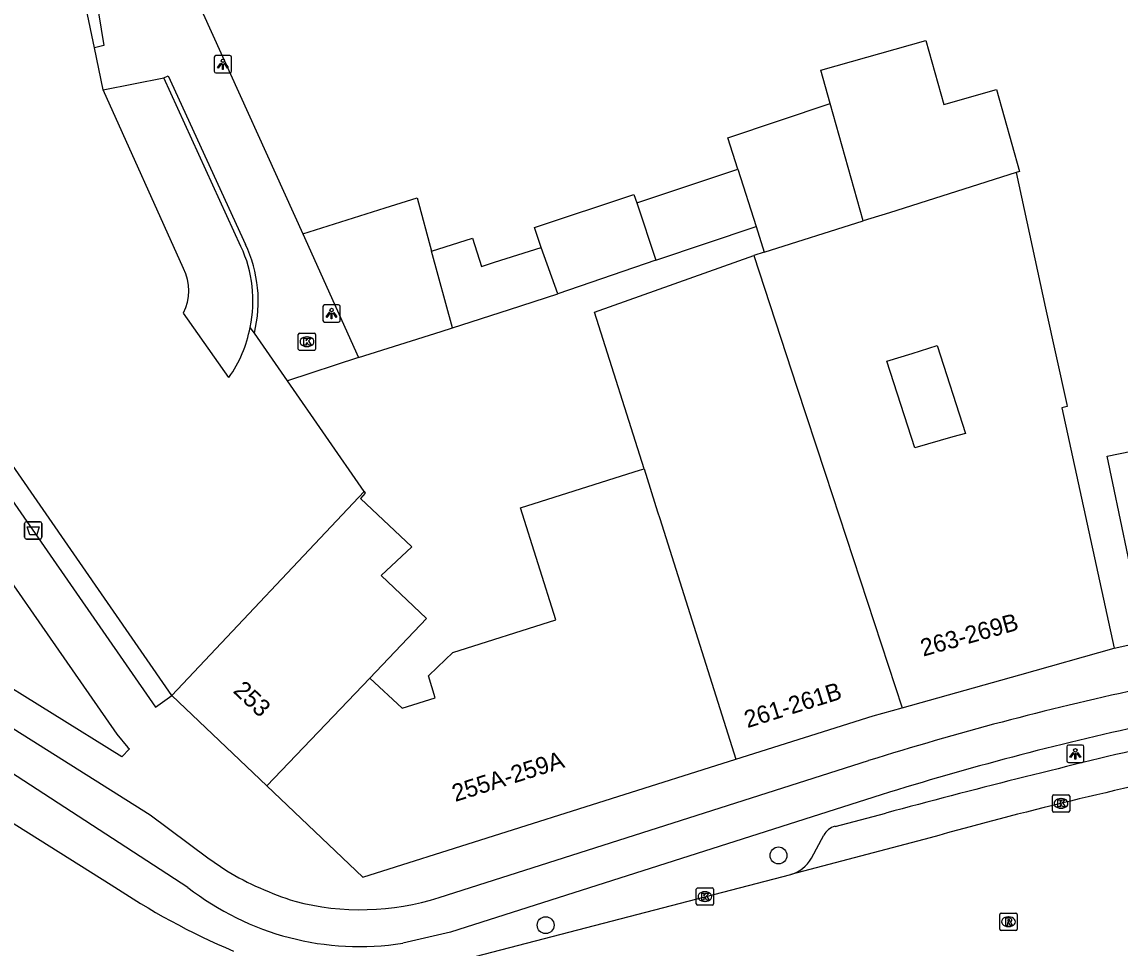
# Model space of a CAD drawing. Extents: x 163010 to 163853, y 382793 to 383982.
# Drawn here: x 163151.3 to 163214.8, y 383604.5 to 383658 of the extents above; entities that cross this region are included whole.
import ezdxf

# ---------------------------------------------------------------- set-up
doc = ezdxf.new("R2010")
doc.units = 0
for name, color, linetype in [('IMGEO_Afvalbak', 7, 'Continuous'), ('IMGEO_Boom', 7, 'Continuous'), ('IMGEO_Fietspad_open', 7, 'Continuous'), ('IMGEO_Kolk', 7, 'Continuous'), ('IMGEO_Lichtpunt', 7, 'Continuous'), ('IMGEO_Muur', 7, 'Continuous'), ('IMGEO_Pand', 7, 'Continuous'), ('IMGEO_Pand_nummerreeks', 7, 'Continuous'), ('IMGEO_Parkeervlak_open', 7, 'Continuous'), ('IMGEO_Rijbaan_lokaal_gesloten', 7, 'Continuous'), ('IMGEO_Rijbaan_lokaal_open', 7, 'Continuous'), ('IMGEO_Rioolput', 7, 'Continuous'), ('IMGEO_Voetpad_open', 7, 'Continuous')]:
    doc.layers.add(name, color=color, linetype=linetype)

msp = doc.modelspace()

# ---------------------------------------------------------------- linework, layer by layer
at = {"layer": 'IMGEO_Afvalbak'}
for p, q in [((163151.49, 383628.244), (163151.49, 383629.044)), ((163151.49, 383629.044), (163151.49, 383628.244)), ((163151.59, 383629.144), (163152.38, 383629.144)), ((163152.38, 383629.144), (163151.59, 383629.144)), ((163152.48, 383629.044), (163152.48, 383628.244)), ((163152.48, 383628.244), (163152.48, 383629.044)), ((163152.38, 383628.144), (163151.59, 383628.144)), ((163151.59, 383628.144), (163152.38, 383628.144))]:
    msp.add_line(p, q, dxfattribs=at)
msp.add_lwpolyline([(163151.633, 383628.858), (163152.337, 383628.858), (163152.188, 383628.388), (163151.782, 383628.388), (163151.633, 383628.858)], dxfattribs=at)
for centre, start, end in [((163151.59, 383629.044), 90, 180), ((163151.59, 383629.044), 90, 180), ((163152.38, 383629.044), 0, 90), ((163152.38, 383629.044), 360, 90), ((163151.59, 383628.244), 180, 270), ((163151.59, 383628.244), 180, 270), ((163152.38, 383628.244), 270, 0), ((163152.38, 383628.244), 270, 0)]:
    msp.add_arc(centre, 0.1, start, end, dxfattribs=at)
at = {"layer": 'IMGEO_Boom'}
for centre in [(163195.065, 383609.85), (163181.604, 383605.819)]:
    msp.add_circle(centre, 0.489, dxfattribs=at)
at = {"layer": 'IMGEO_Fietspad_open'}
for points in [[(163143.332, 383621.912), (163145.864, 383620.317), (163158.75, 383612.198), (163162.071, 383609.708), (163163.169, 383608.952)], [(163160.927, 383608.004), (163147.449, 383616.747), (163147.296, 383616.831), (163147.183, 383616.861)], [(163175.45, 383607.42), (163200.27, 383615.333)], [(163201.007, 383613.354), (163176.109, 383605.421), (163173.344, 383604.78)]]:
    msp.add_lwpolyline(points, dxfattribs=at)
for centre, radius, start, end in [((163253.351, 383445.906), 177.547, 102.21475, 107.39558), ((163253.923, 383443.985), 177.443, 102.25722, 107.35049), ((163173.257, 383626.289), 20.059, 239.80634, 252.13362), ((163170.831, 383620.626), 16.044, 231.87955, 279.01023), ((163170.894, 383621.674), 14.964, 255.3231, 287.72391)]:
    msp.add_arc(centre, radius, start, end, dxfattribs=at)
at = {"layer": 'IMGEO_Kolk'}
for p, q in [((163167.309, 383639.126), (163167.309, 383639.978)), ((163167.384, 383640.052), (163168.236, 383640.052)), ((163167.797, 383639.832), (163167.822, 383639.832)), ((163168.31, 383639.978), (163168.31, 383639.126)), ((163167.82, 383639.272), (163167.795, 383639.272)), ((163168.236, 383639.052), (163167.384, 383639.052)), ((163210.893, 383612.432), (163210.893, 383613.284)), ((163210.968, 383613.358), (163211.82, 383613.358)), ((163211.894, 383613.284), (163211.894, 383612.432)), ((163211.404, 383612.578), (163211.379, 383612.578)), ((163211.381, 383613.138), (163211.406, 383613.138)), ((163211.82, 383612.358), (163210.968, 383612.358)), ((163190.311, 383607.042), (163190.311, 383607.894)), ((163190.386, 383607.968), (163191.238, 383607.968)), ((163190.799, 383607.748), (163190.824, 383607.748)), ((163191.312, 383607.894), (163191.312, 383607.042)), ((163191.238, 383606.968), (163190.386, 383606.968)), ((163190.822, 383607.188), (163190.797, 383607.188))]:
    msp.add_line(p, q, dxfattribs=at)
for points in [[(163167.309, 383639.126), (163167.309, 383639.978)], [(163167.384, 383640.052), (163168.236, 383640.052)], [(163168.31, 383639.978), (163168.31, 383639.126)], [(163167.63, 383639.752), (163167.753, 383639.752), (163167.753, 383639.601), (163167.883, 383639.752), (163168.047, 383639.752), (163167.901, 383639.601), (163168.054, 383639.352), (163167.902, 383639.352), (163167.817, 383639.516), (163167.753, 383639.449), (163167.753, 383639.352), (163167.63, 383639.352), (163167.63, 383639.752)], [(163168.236, 383639.052), (163167.384, 383639.052)], [(163210.893, 383612.432), (163210.893, 383613.284)], [(163210.968, 383613.358), (163211.82, 383613.358)], [(163211.894, 383613.284), (163211.894, 383612.432)], [(163211.214, 383613.058), (163211.337, 383613.058), (163211.337, 383612.907), (163211.467, 383613.058), (163211.631, 383613.058), (163211.485, 383612.907), (163211.638, 383612.658), (163211.486, 383612.658), (163211.401, 383612.822), (163211.337, 383612.755), (163211.337, 383612.658), (163211.214, 383612.658), (163211.214, 383613.058)], [(163211.82, 383612.358), (163210.968, 383612.358)], [(163190.311, 383607.042), (163190.311, 383607.894)], [(163190.386, 383607.968), (163191.238, 383607.968)], [(163190.632, 383607.668), (163190.755, 383607.668), (163190.755, 383607.517), (163190.885, 383607.668), (163191.049, 383607.668), (163190.903, 383607.517), (163191.056, 383607.268), (163190.904, 383607.268), (163190.819, 383607.432), (163190.755, 383607.365), (163190.755, 383607.268), (163190.632, 383607.268), (163190.632, 383607.668)], [(163191.312, 383607.894), (163191.312, 383607.042)], [(163191.238, 383606.968), (163190.386, 383606.968)]]:
    msp.add_lwpolyline(points, dxfattribs=at)
for centre, start, end in [((163167.386, 383639.976), 91.55205, 178.44795), ((163167.386, 383639.976), 91.55205, 178.44795), ((163168.234, 383639.976), 1.55205, 88.44795), ((163168.234, 383639.976), 1.55205, 88.44795), ((163167.386, 383639.128), 181.55205, 268.44795), ((163167.386, 383639.128), 181.55205, 268.44795), ((163168.234, 383639.128), 271.55205, 358.44795), ((163168.234, 383639.128), 271.55205, 358.44795), ((163210.97, 383613.282), 91.55205, 178.44795), ((163210.97, 383613.282), 91.55205, 178.44795), ((163211.818, 383613.282), 1.55205, 88.44795), ((163211.818, 383613.282), 1.55205, 88.44795), ((163210.97, 383612.434), 181.55205, 268.44795), ((163210.97, 383612.434), 181.55205, 268.44795), ((163211.818, 383612.434), 271.55205, 358.44795), ((163211.818, 383612.434), 271.55205, 358.44795), ((163190.388, 383607.892), 91.55205, 178.44795), ((163190.388, 383607.892), 91.55205, 178.44795), ((163191.236, 383607.892), 1.55205, 88.44795), ((163191.236, 383607.892), 1.55205, 88.44795), ((163190.388, 383607.044), 181.55205, 268.44795), ((163190.388, 383607.044), 181.55205, 268.44795), ((163191.236, 383607.044), 271.55205, 358.44795), ((163191.236, 383607.044), 271.55205, 358.44795)]:
    msp.add_arc(centre, 0.0765, start, end, dxfattribs=at)
for centre, major_axis, ratio, start_param, end_param in [((163167.796, 383639.552), (-0.387, 0.002), 0.722429, 4.712389, 7.853982), ((163167.821, 383639.552), (-0.39, 0.002), 0.717154, 1.570796, 4.712389), ((163211.38, 383612.858), (-0.387, 0.002), 0.722429, 4.712389, 7.853982), ((163211.405, 383612.858), (-0.39, 0.002), 0.717154, 1.570796, 4.712389), ((163190.798, 383607.468), (-0.387, 0.002), 0.722429, 4.712389, 7.853982), ((163190.823, 383607.468), (-0.39, 0.002), 0.717154, 1.570796, 4.712389)]:
    msp.add_ellipse(centre, major_axis=major_axis, ratio=ratio, start_param=start_param, end_param=end_param, dxfattribs=at)
at = {"layer": 'IMGEO_Lichtpunt'}
for p, q in [((163162.45, 383655.999), (163162.45, 383655.192)), ((163162.45, 383655.999), (163162.45, 383655.192)), ((163163.352, 383656.094), (163162.544, 383656.094)), ((163163.352, 383656.094), (163162.544, 383656.094)), ((163163.446, 383655.192), (163163.446, 383655.999)), ((163163.446, 383655.192), (163163.446, 383655.999)), ((163162.544, 383655.098), (163163.352, 383655.098)), ((163162.544, 383655.098), (163163.352, 383655.098)), ((163168.731, 383641.587), (163168.731, 383640.78)), ((163168.731, 383641.587), (163168.731, 383640.78)), ((163169.633, 383641.682), (163168.825, 383641.682)), ((163169.633, 383641.682), (163168.825, 383641.682)), ((163169.727, 383640.78), (163169.727, 383641.587)), ((163169.727, 383640.78), (163169.727, 383641.587)), ((163168.825, 383640.686), (163169.633, 383640.686)), ((163168.825, 383640.686), (163169.633, 383640.686)), ((163211.723, 383616.13), (163211.723, 383615.323)), ((163211.723, 383616.13), (163211.723, 383615.323)), ((163212.625, 383616.225), (163211.817, 383616.225)), ((163212.625, 383616.225), (163211.817, 383616.225)), ((163212.719, 383615.323), (163212.719, 383616.13)), ((163212.719, 383615.323), (163212.719, 383616.13)), ((163211.817, 383615.229), (163212.625, 383615.229)), ((163211.817, 383615.229), (163212.625, 383615.229))]:
    msp.add_line(p, q, dxfattribs=at)
for points in [[(163162.824, 383655.663), (163162.863, 383655.635), (163162.675, 383655.373), (163162.637, 383655.4), (163162.824, 383655.663)], [(163162.926, 383655.615), (163162.973, 383655.615), (163162.973, 383655.293), (163162.926, 383655.293), (163162.926, 383655.615)], [(163163.036, 383655.635), (163163.074, 383655.662), (163163.261, 383655.4), (163163.222, 383655.372), (163163.036, 383655.635)], [(163169.105, 383641.251), (163169.144, 383641.223), (163168.956, 383640.961), (163168.918, 383640.988), (163169.105, 383641.251)], [(163169.207, 383641.203), (163169.254, 383641.203), (163169.254, 383640.881), (163169.207, 383640.881), (163169.207, 383641.203)], [(163169.317, 383641.223), (163169.355, 383641.25), (163169.542, 383640.988), (163169.503, 383640.96), (163169.317, 383641.223)], [(163212.097, 383615.794), (163212.136, 383615.766), (163211.948, 383615.504), (163211.91, 383615.531), (163212.097, 383615.794)], [(163212.199, 383615.746), (163212.246, 383615.746), (163212.246, 383615.424), (163212.199, 383615.424), (163212.199, 383615.746)], [(163212.309, 383615.766), (163212.347, 383615.793), (163212.534, 383615.531), (163212.495, 383615.503), (163212.309, 383615.766)]]:
    msp.add_lwpolyline(points, dxfattribs=at)
for centre in [(163162.949, 383655.797), (163169.23, 383641.385), (163212.222, 383615.928)]:
    msp.add_circle(centre, 0.0994, dxfattribs=at)
for centre, start, end in [((163162.544, 383655.999), 90, 180), ((163162.544, 383655.999), 90, 180), ((163163.352, 383655.999), 0, 90), ((163163.352, 383655.999), 0, 90), ((163162.544, 383655.192), 180, 270), ((163162.544, 383655.192), 180, 270), ((163163.352, 383655.192), 270, 0), ((163163.352, 383655.192), 270, 360), ((163168.825, 383641.587), 90, 180), ((163168.825, 383641.587), 90, 180), ((163169.633, 383641.587), 0, 90), ((163169.633, 383641.587), 0, 90), ((163168.825, 383640.78), 180, 270), ((163168.825, 383640.78), 180, 270), ((163169.633, 383640.78), 270, 0), ((163169.633, 383640.78), 270, 360), ((163211.817, 383616.13), 90, 180), ((163211.817, 383616.13), 90, 180), ((163212.625, 383616.13), 0, 90), ((163212.625, 383616.13), 0, 90), ((163211.817, 383615.323), 180, 270), ((163211.817, 383615.323), 180, 270), ((163212.625, 383615.323), 270, 0), ((163212.625, 383615.323), 270, 360)]:
    msp.add_arc(centre, 0.0946, start, end, dxfattribs=at)
at = {"layer": 'IMGEO_Muur'}
for points in [[(163159.537, 383654.808), (163159.783, 383654.93), (163164.253, 383645.18)], [(163163.994, 383645.064), (163159.537, 383654.808)]]:
    msp.add_lwpolyline(points, dxfattribs=at)
for centre, radius, start, end in [((163157.296, 383641.942), 7.39, 347.77007, 24.98813), ((163157.346, 383641.895), 7.648, 346.03013, 25.43307)]:
    msp.add_arc(centre, radius, start, end, dxfattribs=at)
at = {"layer": 'IMGEO_Pand'}
for points in [[(163155.521, 383656.535), (163154.091, 383663.452), (163153.077, 383668.348), (163137.52, 383665.124), (163143.424, 383636.43)], [(163198.048, 383653.316), (163197.503, 383655.256), (163203.577, 383656.964), (163204.615, 383653.272), (163207.659, 383654.128), (163208.99, 383649.391), (163208.793, 383649.329)], [(163156.023, 383654.109), (163155.521, 383656.535)], [(163160.678, 383643.784), (163156.023, 383654.109)], [(163192.711, 383649.533), (163192.137, 383651.346), (163198.048, 383653.316)], [(163199.955, 383646.532), (163198.048, 383653.316)], [(163186.868, 383647.585), (163192.711, 383649.533)], [(163192.711, 383649.533), (163193.764, 383646.205)], [(163208.793, 383649.329), (163201.472, 383647.012), (163200.396, 383646.671), (163199.955, 383646.532)], [(163208.793, 383649.329), (163210.503, 383641.501), (163211.723, 383635.916), (163211.745, 383635.813), (163211.441, 383635.729), (163214.465, 383621.839)], [(163167.561, 383645.782), (163172.328, 383647.292), (163174.18, 383647.878), (163175.016, 383644.78)], [(163181.34, 383645.006), (163180.958, 383646.153), (163186.707, 383648.069), (163186.868, 383647.585)], [(163186.868, 383647.585), (163187.972, 383644.274)], [(163187.972, 383644.274), (163193.764, 383646.205)], [(163193.764, 383646.205), (163194.234, 383644.721)], [(163194.234, 383644.721), (163199.955, 383646.532)], [(163167.561, 383645.782), (163170.792, 383638.638)], [(163175.016, 383644.78), (163177.382, 383645.538), (163177.904, 383643.906), (163178.645, 383644.143), (163181.34, 383645.006)], [(163182.3, 383642.317), (163181.34, 383645.006)], [(163176.211, 383640.354), (163175.016, 383644.78)], [(163187.972, 383644.274), (163182.3, 383642.317)], [(163187.29, 383632.204), (163184.426, 383641.263), (163193.631, 383644.53)], [(163194.234, 383644.721), (163193.631, 383644.53)], [(163193.631, 383644.53), (163196.121, 383636.932), (163197.755, 383631.946), (163202.202, 383618.377)], [(163176.211, 383640.354), (163179.516, 383641.42), (163182.3, 383642.317)], [(163163.296, 383637.485), (163160.681, 383641.212)], [(163164.768, 383640.049), (163164.518, 383640.377)], [(163166.676, 383637.295), (163164.768, 383640.049)], [(163170.792, 383638.638), (163175.559, 383640.148), (163176.211, 383640.354)], [(163205.135, 383634.044), (163202.934, 383633.418), (163201.328, 383638.433), (163202.783, 383638.879), (163204.238, 383639.324), (163205.865, 383634.251), (163205.135, 383634.044)], [(163171.109, 383630.894), (163166.676, 383637.295)], [(163216.286, 383622.242), (163215.266, 383627.137), (163214.384, 383631.368), (163214.059, 383632.925), (163216.962, 383633.53), (163216.363, 383636.404), (163219.737, 383637.108), (163220.669, 383632.639), (163220.469, 383632.598), (163221.343, 383628.404), (163222.364, 383623.509)], [(163159.989, 383619.101), (163148.814, 383635.232)], [(163171.436, 383620.103), (163173.315, 383618.362), (163175.228, 383618.967), (163174.828, 383620.23), (163175.357, 383620.742), (163176.234, 383621.592), (163182.192, 383623.475), (163181.168, 383626.715), (163180.146, 383629.947), (163186.358, 383631.91), (163187.028, 383632.122), (163187.29, 383632.204)], [(163187.29, 383632.204), (163188.077, 383629.713), (163188.197, 383629.334), (163192.599, 383615.406)], [(163159.989, 383619.101), (163171.109, 383630.894)], [(163171.109, 383630.894), (163171.178, 383630.794), (163170.901, 383630.487), (163173.872, 383627.689), (163172.107, 383626.027), (163174.716, 383623.541), (163171.436, 383620.103)], [(163202.202, 383618.377), (163209.017, 383620.301), (163214.465, 383621.839)], [(163165.49, 383613.872), (163171.436, 383620.103)], [(163159.989, 383619.101), (163165.49, 383613.872)], [(163192.599, 383615.406), (163200.537, 383617.916), (163202.202, 383618.377)], [(163165.49, 383613.872), (163171.045, 383608.592), (163192.599, 383615.406)]]:
    msp.add_lwpolyline(points, dxfattribs=at)
for centre, radius, start, end in [((163158.059, 383642.495), 2.919, 333.93125, 26.20241), ((163157.409, 383641.677), 7.227, 324.54904, 349.63847)]:
    msp.add_arc(centre, radius, start, end, dxfattribs=at)
at = {"layer": 'IMGEO_Parkeervlak_open'}
for points in [[(163198.332, 383611.532), (163201.262, 383612.3)], [(163196.967, 383609.692), (163197.686, 383611.025)]]:
    msp.add_lwpolyline(points, dxfattribs=at)
for centre, radius, start, end in [((163331.168, 383128.516), 500.921, 103.2369, 105.03055), ((163198.589, 383610.54), 1.025, 104.51451, 151.73724), ((163195.194, 383610.7), 2.039, 286.34098, 330.38175)]:
    msp.add_arc(centre, radius, start, end, dxfattribs=at)
at = {"layer": 'IMGEO_Rijbaan_lokaal_gesloten'}
for points in [[(163147.194, 383613.973), (163147.428, 383613.827), (163156.493, 383608.158)], [(163203.823, 383610.87), (163195.768, 383608.743)], [(163176.564, 383603.756), (163195.768, 383608.743)]]:
    msp.add_lwpolyline(points, dxfattribs=at)
for centre, radius, start, end in [((163270.746, 383371.262), 248.779, 101.74148, 105.60526), ((163179.622, 383642.318), 41.253, 235.89859, 247.0919)]:
    msp.add_arc(centre, radius, start, end, dxfattribs=at)
at = {"layer": 'IMGEO_Rijbaan_lokaal_open'}
for points in [[(163157.761, 383673.548), (163161.815, 383658.517), (163167.561, 383645.782)], [(163153.823, 383669.608), (163154.631, 383665.551), (163156.064, 383656.685), (163155.521, 383656.535)], [(163156.023, 383654.109), (163159.537, 383654.808)], [(163170.792, 383638.638), (163166.676, 383637.295)]]:
    msp.add_lwpolyline(points, dxfattribs=at)
at = {"layer": 'IMGEO_Rioolput'}
for p, q in [((163207.854, 383605.59), (163207.854, 383606.442)), ((163207.929, 383606.516), (163208.781, 383606.516)), ((163208.342, 383606.296), (163208.367, 383606.296)), ((163208.855, 383606.442), (163208.855, 383605.59)), ((163208.365, 383605.736), (163208.34, 383605.736)), ((163208.781, 383605.516), (163207.929, 383605.516))]:
    msp.add_line(p, q, dxfattribs=at)
for points in [[(163207.854, 383605.59), (163207.854, 383606.442)], [(163207.929, 383606.516), (163208.781, 383606.516)], [(163208.443, 383606.214), (163208.191, 383606.216), (163208.191, 383605.816)], [(163208.855, 383606.442), (163208.855, 383605.59)], [(163208.191, 383605.816), (163208.315, 383605.816), (163208.315, 383605.978), (163208.326, 383605.978)], [(163208.369, 383606.135), (163208.315, 383606.135), (163208.315, 383606.054)], [(163208.315, 383606.054), (163208.367, 383606.054)], [(163208.373, 383605.949), (163208.444, 383605.816), (163208.584, 383605.816), (163208.519, 383605.942)], [(163208.781, 383605.516), (163207.929, 383605.516)]]:
    msp.add_lwpolyline(points, dxfattribs=at)
for centre, radius, start, end in [((163207.931, 383606.44), 0.0765, 91.55205, 178.44795), ((163207.931, 383606.44), 0.0765, 91.55205, 178.44795), ((163208.442, 383606.104), 0.109, 350.36119, 89.41601), ((163208.779, 383606.44), 0.0765, 1.55205, 88.44795), ((163208.779, 383606.44), 0.0765, 1.55205, 88.44795), ((163207.931, 383605.592), 0.0765, 181.55205, 268.44795), ((163207.931, 383605.592), 0.0765, 181.55205, 268.44795), ((163208.325, 383605.925), 0.0533, 26.02933, 88.69889), ((163208.351, 383606.243), 0.19, 274.7715, 282.96867), ((163208.375, 383606.039), 0.0964, 77.00612, 93.18647), ((163208.389, 383606.096), 0.0378, 276.66336, 79.67722), ((163208.44, 383606.104), 0.112, 277.58423, 350.98172), ((163208.424, 383605.889), 0.108, 29.51342, 73.79051), ((163208.779, 383605.592), 0.0765, 271.55205, 358.44795), ((163208.779, 383605.592), 0.0765, 271.55205, 358.44795)]:
    msp.add_arc(centre, radius, start, end, dxfattribs=at)
for centre, major_axis, ratio, start_param, end_param in [((163208.341, 383606.016), (-0.387, 0.002), 0.722429, 4.712389, 7.853982), ((163208.366, 383606.016), (-0.39, 0.002), 0.717154, 1.570796, 4.712389)]:
    msp.add_ellipse(centre, major_axis=major_axis, ratio=ratio, start_param=start_param, end_param=end_param, dxfattribs=at)
at = {"layer": 'IMGEO_Voetpad_open'}
for points in [[(163147.862, 383634.546), (163159.054, 383618.417), (163159.989, 383619.101)], [(163156.814, 383616.87), (163157.454, 383616.094), (163157.544, 383616.008), (163157.106, 383615.544), (163145.002, 383623.064), (163143.686, 383630.027), (163146.347, 383631.935), (163156.814, 383616.87)], [(163214.465, 383621.839), (163216.286, 383622.242)]]:
    msp.add_lwpolyline(points, dxfattribs=at)

# ---------------------------------------------------------------- texts
at = {"layer": 'IMGEO_Pand_nummerreeks'}
for s, rotation, p in [('263-269B', 15.7678, (163203.432, 383621.342)), ('253', 316.58699, (163163.492, 383619.313)), ('261-261B', 17.34916, (163193.267, 383617.205)), ('255A-259A', 17.5497, (163176.381, 383612.938))]:
    msp.add_text(s, height=1, rotation=rotation, dxfattribs=at).set_placement(p)

doc.saveas('drawing.dxf')
